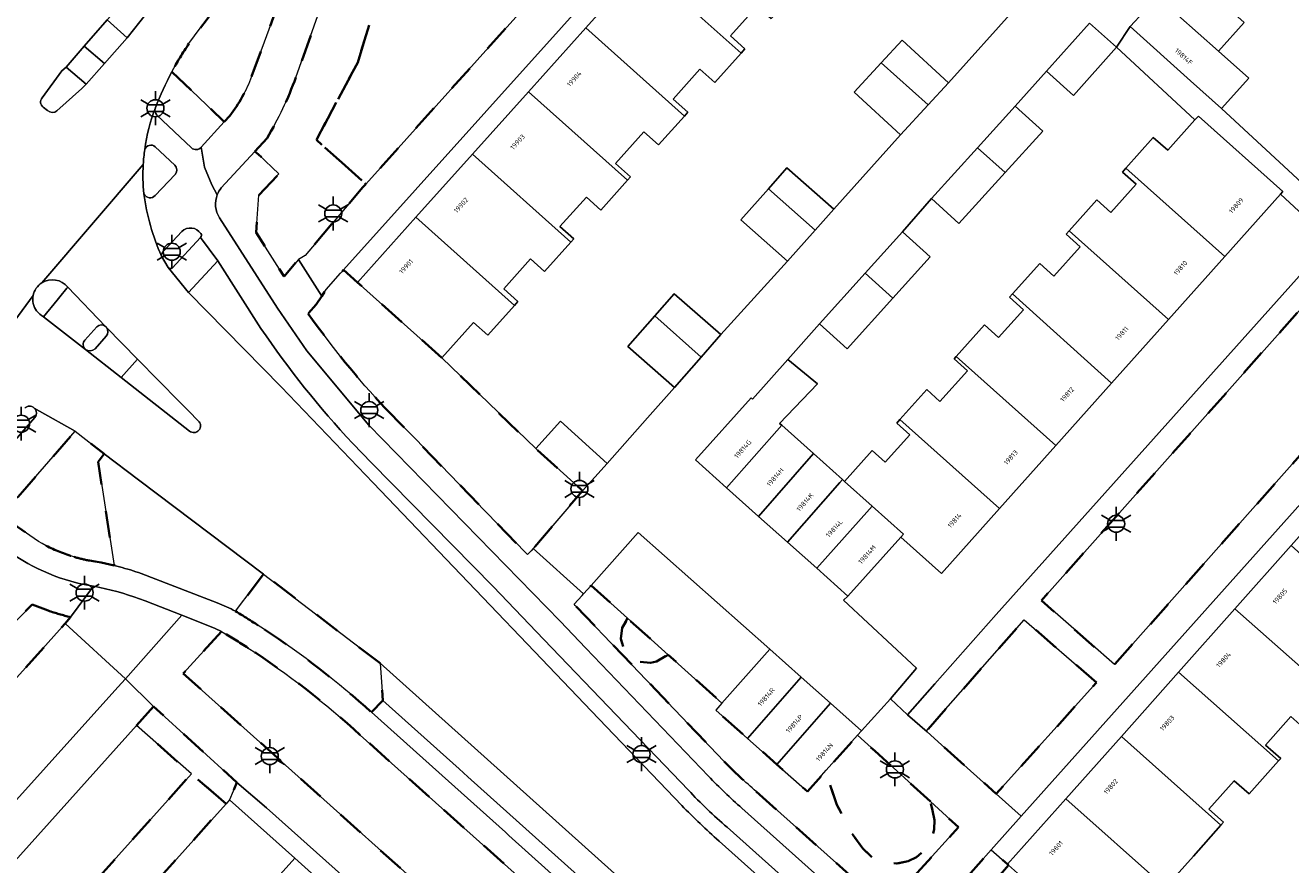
# Model space of a CAD drawing. Extents: x 105780 to 185197, y 477999 to 525027.
# Tile 315 of 562: x 107133 to 107228, y 479310 to 479372. Entities that reach past the tile are written whole.
import ezdxf
from ezdxf.enums import TextEntityAlignment as Align

# ---------------------------------------------------------------- set-up
doc = ezdxf.new("R2010")
doc.units = 0
doc.linetypes.add('XX-HIDDEN', pattern=[4, 2, -2])
for name, color, linetype, lineweight in [('B-GV-GR-MATERIAALGRENS-G', 252, 'XX-HIDDEN', 35), ('B-RO-IE-MEUBILAIR_WEGMEUBILAIR-S', 252, 'Continuous', 25), ('B-XX-KG-KADASTRAAL_BEBOUWING-G', 252, 'Continuous', 20), ('B1-WE-OG-BEBOUWING-T18', 7, 'Continuous', 18), ('B1-WE-OG-TERREIN_ERF-GV', 252, 'Continuous', 18), ('B1-WE-VH-VERHARDING_ASFALT-GV', 252, 'Continuous', 18), ('B1-WE-VH-VERHARDING_BETONSTRAATSTEEN-GV', 252, 'Continuous', 18), ('B1-WE-VH-VERHARDING_TEGEL-GV', 252, 'Continuous', 18)]:
    doc.layers.add(name, color=color, linetype=linetype, lineweight=lineweight)
doc.styles.add('NLCS-ISO', font='NLCS-ISO.ttf')
doc.styles.add('NLCS-ISO-M200-T18', font='NLCS-ISO.ttf', dxfattribs={"height": 0.36})

# ---------------------------------------------------------------- blocks, each defined once
blk = doc.blocks.new('B-SIE-WEG_LICHTMAST-SO')
at = {"ltscale": 0.1}
for p, q in [((0, 1.27), (0, 2.53)), ((-1.1, 0.63), (-2.19, 1.27)), ((1.1, 0.63), (2.19, 1.27)), ((-1.1, -0.63), (-2.19, -1.27)), ((0, -1.27), (0, -2.53)), ((1.1, -0.63), (2.19, -1.27))]:
    blk.add_line(p, q, dxfattribs=at)
at = {"flags": 128}
for points in [[(-1.16, 0.5), (1.16, 0.5)], [(-1.16, -0.5), (1.16, -0.5)]]:
    blk.add_lwpolyline(points, dxfattribs=at)
at = {"ltscale": 0.1}
blk.add_circle((0, 0), 1.27, dxfattribs=at)
at = {"style": 'NLCS-ISO'}
blk.add_attdef('TYPE', text='', height=1.8, dxfattribs=at).set_placement((0, 2.53), align=Align.BOTTOM_CENTER)

msp = doc.modelspace()

# ---------------------------------------------------------------- linework, layer by layer
at = {"layer": 'B-GV-GR-MATERIAALGRENS-G', "flags": 128}
for points in [[(107157.952, 479369.411), (107159.939, 479375.881), (107180.793, 479398.793), (107179.761, 479399.727), (107177.768, 479401.334), (107158.024, 479379.324), (107156.845, 479377.689), (107156.347, 479376.801), (107153.338, 479368.293)], [(107150.032, 479368.361), (107153.139, 479376.812)], [(107151.199, 479363.755), (107150.28, 479362.779), (107150.557, 479362.552), (107152.078, 479361.102), (107150.574, 479359.499), (107150.383, 479356.732), (107152.464, 479353.44), (107153.53, 479354.702), (107154.037, 479355.005), (107157.025, 479358.543), (107158.345, 479360.105), (107158.557, 479360.34), (107154.874, 479363.631), (107157.952, 479369.411)], [(107144.093, 479368.714), (107146.07, 479366.829), (107148.006, 479364.984), (107148.421, 479365.44)], [(107164.229, 479347.369), (107157.946, 479352.995), (107156.904, 479353.927), (107156.683, 479353.68), (107155.593, 479352.465), (107155.266, 479351.97), (107154.858, 479351.353), (107154.26, 479350.665)], [(107160.023, 479343.586), (107162.235, 479341.338), (107167.447, 479335.957), (107170.618, 479332.684), (107170.88, 479332.96), (107171.052, 479333.141), (107174.72, 479337.449), (107174.599, 479337.558), (107171.234, 479340.593), (107164.229, 479347.369)], [(107138.585, 479339.61), (107139.044, 479340.203), (107136.87, 479341.886), (107132.948, 479337.376), (107131.387, 479335.581), (107134.146, 479333.669), (107134.43, 479333.506), (107134.718, 479333.351)], [(107137.949, 479332.236), (107138.381, 479332.164), (107138.811, 479332.084), (107139.797, 479331.866), (107138.585, 479339.61)], [(107150.938, 479331.222), (107150.163, 479330.202), (107148.839, 479328.462)], [(107158.979, 479320.916), (107159.823, 479321.795), (107159.754, 479322.807), (107159.634, 479324.572), (107150.938, 479331.222)], [(107181.107, 479325.217), (107180.229, 479324.702), (107179.782, 479324.603), (107179.01, 479324.673), (107178.082, 479325.313), (107177.797, 479325.674), (107177.584, 479326.401), (107177.676, 479327.222), (107178.087, 479327.931), (107175.36, 479330.381), (107174.8, 479329.751), (107174.692, 479329.63), (107174.109, 479328.974), (107174.186, 479328.894), (107185.282, 479317.25)], [(107134.872, 479328.503), (107133.673, 479328.97), (107129.083, 479324.257), (107127.581, 479325.763), (107128.613, 479326.816), (107129.032, 479326.394), (107132.333, 479329.688)], [(107106.543, 479294.443), (107124.448, 479314.557), (107133.401, 479324.473), (107136.13, 479327.544), (107136.528, 479328.024)], [(107147.788, 479326.953), (107144.945, 479323.813), (107172.353, 479299.225), (107173.563, 479300.59), (107175.95, 479303.282), (107174.034, 479304.996), (107172.44, 479306.422), (107163.293, 479314.606)], [(107187.683, 479315.005), (107197.347, 479306.379), (107202.776, 479312.339), (107200.671, 479314.252), (107200.83, 479313.597), (107200.975, 479312.875), (107200.952, 479312.186), (107200.835, 479311.679), (107200.55, 479311.048), (107200.252, 479310.631), (107199.635, 479310.107), (107199.014, 479309.799), (107198.145, 479309.625), (107197.179, 479309.727), (107196.395, 479310.03), (107195.637, 479310.754), (107194.9, 479311.74), (107193.695, 479314.022), (107193.126, 479315.664), (107192.902, 479316.586), (107191.493, 479315.001), (107189.213, 479317.029), (107187.038, 479318.963), (107184.655, 479321.082), (107185.123, 479321.608), (107181.107, 479325.217)], [(107163.293, 479314.606), (107158.146, 479319.211)]]:
    msp.add_lwpolyline(points, dxfattribs=at)
for points in [[(107187.619, 479392.683), (107186.6, 479393.536), (107180.793, 479398.793), (107159.939, 479375.881), (107157.952, 479369.411), (107154.874, 479363.631), (107158.557, 479360.34), (107166.855, 479369.576)], [(107233.868, 479346.449), (107228.565, 479351.321), (107208.945, 479329.249), (107214.408, 479324.487)], [(107178.087, 479327.931), (107177.676, 479327.222), (107177.584, 479326.401), (107177.797, 479325.674), (107178.082, 479325.313), (107179.01, 479324.673), (107179.782, 479324.603), (107180.229, 479324.702), (107181.107, 479325.217)], [(107213.052, 479323.14), (107207.661, 479327.826), (107200.359, 479319.511), (107200.426, 479319.451), (107201.507, 479318.483), (107205.585, 479314.829)], [(107142.729, 479321.35), (107141.45, 479319.933), (107145.551, 479316.322), (107148.142, 479314.089), (107148.403, 479314.38), (107148.95, 479315.676)], [(107200.671, 479314.252), (107196.514, 479318.032), (107195.228, 479319.201), (107192.902, 479316.586), (107193.126, 479315.664), (107193.695, 479314.022), (107194.9, 479311.74), (107195.637, 479310.754), (107196.395, 479310.03), (107197.179, 479309.727), (107198.145, 479309.625), (107199.014, 479309.799), (107199.635, 479310.107), (107200.252, 479310.631), (107200.55, 479311.048), (107200.835, 479311.679), (107200.952, 479312.186), (107200.975, 479312.875), (107200.83, 479313.597)], [(107148.142, 479314.089), (107145.551, 479316.322), (107133.209, 479302.533), (107135.576, 479300.428), (107136.324, 479301.255), (107137.633, 479302.714), (107142.902, 479308.246)], [(107205.567, 479308.44), (107205.571, 479308.444), (107206.492, 479309.512), (107206.423, 479309.573), (107205.211, 479310.658), (107199.382, 479304.082), (107200.493, 479303.138), (107200.684, 479302.976), (107202.432, 479304.932)]]:
    msp.add_lwpolyline(points, close=True, dxfattribs=at)
for points in [[(107152.472, 479379.814, 0.021748), (107145.37, 479370.818)], [(107145.37, 479370.818, 0.026966), (107144.093, 479368.714)], [(107148.421, 479365.44, 0.076345), (107150.032, 479368.361)], [(107153.338, 479368.293, -0.04476), (107151.199, 479363.755)], [(107154.26, 479350.665, 0.03208), (107160.023, 479343.586)], [(107134.718, 479333.351, 0.048029), (107136.798, 479332.513)], [(107136.798, 479332.513, 0.0252), (107137.949, 479332.236)], [(107136.528, 479328.024, -0.02701), (107134.872, 479328.503)], [(107148.839, 479328.462, -0.008812), (107150.993, 479327.097)], [(107149.791, 479325.714, 0.009764), (107147.788, 479326.953)], [(107150.993, 479327.097, -0.038188), (107158.979, 479320.916)], [(107158.146, 479319.211, 0.04079), (107149.791, 479325.714)], [(107185.282, 479317.25, 0.020239), (107187.683, 479315.005)]]:
    msp.add_lwpolyline(points, format="xyb", dxfattribs=at)
at = {"layer": 'B-XX-KG-KADASTRAAL_BEBOUWING-G', "flags": 128}
for points in [[(107183.401, 479381.424), (107179.18, 479376.71), (107186.548, 479370.113), (107186.835, 479370.433), (107185.761, 479371.396), (107187.756, 479373.625), (107188.793, 479372.697), (107190.731, 479374.861)], [(107179.18, 479376.71), (107174.96, 479371.997), (107182.317, 479365.41), (107182.579, 479365.703), (107181.487, 479366.68), (107183.483, 479368.909), (107184.586, 479367.922), (107186.548, 479370.113)], [(107219.544, 479376.472), (107217.599, 479374.321), (107222.147, 479370.265), (107224.06, 479372.395)], [(107222.147, 479370.265), (107217.599, 479374.321), (107215.576, 479372.084), (107220.064, 479368.053), (107222.382, 479365.971), (107224.419, 479368.24)], [(107174.96, 479371.997), (107170.685, 479367.222), (107178.065, 479360.621), (107178.295, 479360.877), (107177.172, 479361.884), (107179.286, 479364.246), (107180.39, 479363.258), (107182.317, 479365.41)], [(107214.559, 479370.546), (107212.546, 479372.345), (107209.336, 479368.753), (107211.349, 479366.954)], [(107196.998, 479369.375), (107200.5, 479366.241), (107202.025, 479367.892), (107198.574, 479371.08)], [(107196.998, 479369.375), (107194.98, 479367.19), (107198.431, 479364.002), (107200.5, 479366.241)], [(107170.685, 479367.222), (107166.52, 479362.57), (107173.853, 479356.004), (107174.066, 479356.242), (107173.041, 479357.16), (107175.007, 479359.356), (107176.076, 479358.398), (107178.065, 479360.621)], [(107207.003, 479366.142), (107204.186, 479363.043), (107206.248, 479361.194), (107209.052, 479364.279)], [(107220.396, 479365.124), (107218.368, 479362.856), (107217.294, 479363.816), (107215.248, 479361.528), (107222.629, 479354.927), (107226.783, 479359.573), (107226.965, 479359.776), (107220.658, 479365.416)], [(107166.52, 479362.57), (107162.299, 479357.857), (107169.638, 479351.286), (107169.901, 479351.58), (107168.843, 479352.528), (107170.839, 479354.757), (107171.892, 479353.814), (107173.853, 479356.004)], [(107206.248, 479361.194), (107204.186, 479363.043), (107200.753, 479359.265), (107202.802, 479357.402)], [(107188.594, 479359.993), (107192.073, 479356.895), (107193.459, 479358.463), (107189.969, 479361.548)], [(107215.248, 479361.528), (107214.987, 479361.237), (107216.012, 479360.321), (107214.136, 479358.224), (107213.082, 479359.167), (107211.015, 479356.856), (107218.427, 479350.228), (107222.629, 479354.927)], [(107188.594, 479359.993), (107186.53, 479357.658), (107190.02, 479354.573), (107192.073, 479356.895)], [(107162.299, 479357.857), (107157.946, 479352.995), (107164.229, 479347.369), (107166.597, 479350.013), (107167.652, 479349.068), (107169.638, 479351.286)], [(107198.581, 479356.768), (107195.805, 479353.694), (107197.875, 479351.819), (107200.654, 479354.896)], [(107211.015, 479356.856), (107210.789, 479356.604), (107211.846, 479355.659), (107209.882, 479353.462), (107208.827, 479354.406), (107206.796, 479352.134), (107214.175, 479345.473), (107218.427, 479350.228)], [(107197.875, 479351.819), (107195.805, 479353.694), (107192.392, 479349.914), (107194.465, 479348.042)], [(107180.116, 479350.496), (107183.561, 479347.427), (107185.04, 479349.116), (107181.569, 479352.156)], [(107206.796, 479352.134), (107206.579, 479351.892), (107207.621, 479350.961), (107205.76, 479348.88), (107204.705, 479349.824), (107202.599, 479347.468), (107210.023, 479340.83), (107214.175, 479345.473)], [(107180.116, 479350.496), (107178.109, 479348.205), (107181.58, 479345.165), (107183.561, 479347.427)], [(107202.599, 479347.468), (107202.444, 479347.294), (107203.434, 479346.408), (107201.38, 479344.111), (107200.391, 479344.996), (107198.398, 479342.767), (107205.82, 479336.13), (107210.023, 479340.83)], [(107190.044, 479347.254), (107187.39, 479344.291), (107187.293, 479344.378), (107183.151, 479339.746), (107185.466, 479337.676), (107189.576, 479342.337), (107189.425, 479342.472), (107192.248, 479345.441)], [(107171.234, 479340.593), (107174.599, 479337.558), (107174.72, 479337.449), (107176.563, 479339.492), (107173.077, 479342.636)], [(107198.398, 479342.767), (107198.159, 479342.5), (107199.134, 479341.628), (107197.303, 479339.581), (107196.332, 479340.448), (107194.269, 479338.141), (107196.328, 479336.3), (107198.658, 479334.216), (107198.459, 479333.993), (107201.485, 479331.282), (107205.82, 479336.13)], [(107191.94, 479340.223), (107189.576, 479342.337), (107185.466, 479337.676), (107187.859, 479335.536)], [(107193.925, 479338.068), (107194.112, 479338.281), (107191.94, 479340.223), (107187.859, 479335.536), (107190.018, 479333.606)], [(107196.134, 479336.082), (107196.328, 479336.3), (107194.269, 479338.141), (107194.112, 479338.281), (107193.925, 479338.068), (107190.018, 479333.606), (107192.193, 479331.661)], [(107198.459, 479333.993), (107198.658, 479334.216), (107196.328, 479336.3), (107196.134, 479336.082), (107192.193, 479331.661), (107194.516, 479329.584)], [(107227.58, 479333.368), (107223.385, 479328.65), (107230.827, 479322.034), (107231.018, 479322.249), (107229.933, 479323.214), (107231.921, 479325.45), (107233.001, 479324.49), (107234.966, 479326.7)], [(107223.385, 479328.65), (107219.178, 479323.918), (107226.64, 479317.283), (107226.796, 479317.458), (107225.66, 479318.468), (107227.56, 479320.604), (107228.674, 479319.613), (107230.827, 479322.034)], [(107191.041, 479323.532), (107188.692, 479325.621), (107185.123, 479321.608), (107184.655, 479321.082), (107187.038, 479318.963)], [(107219.178, 479323.918), (107214.913, 479319.122), (107222.321, 479312.481), (107222.525, 479312.711), (107221.438, 479313.677), (107223.337, 479315.813), (107224.452, 479314.821), (107226.64, 479317.283)], [(107193.206, 479321.607), (107191.041, 479323.532), (107187.038, 479318.963), (107189.213, 479317.029)], [(107195.228, 479319.201), (107195.529, 479319.54), (107193.206, 479321.607), (107189.213, 479317.029), (107191.493, 479315.001), (107192.902, 479316.586)], [(107214.913, 479319.122), (107210.763, 479314.454), (107218.204, 479307.838), (107218.362, 479308.016), (107220.285, 479310.191), (107222.321, 479312.481)], [(107153.257, 479310.027), (107148.403, 479314.38), (107148.142, 479314.089), (107142.902, 479308.246), (107147.757, 479303.893)], [(107210.763, 479314.454), (107206.423, 479309.573), (107206.492, 479309.512), (107212.764, 479303.935), (107215.007, 479306.459), (107216.108, 479305.48), (107218.204, 479307.838)], [(107157.964, 479305.807), (107153.257, 479310.027), (107147.757, 479303.893), (107146.131, 479302.08), (107150.837, 479297.859), (107152.463, 479299.672)]]:
    msp.add_lwpolyline(points, close=True, dxfattribs=at)
at = {"layer": 'B1-WE-OG-TERREIN_ERF-GV', "flags": 128}
for points in [[(107166.52, 479362.57), (107170.685, 479367.222), (107174.96, 479371.997), (107179.18, 479376.71), (107183.401, 479381.424), (107187.621, 479386.137), (107191.974, 479390.999), (107191.019, 479391.854), (107183.835, 479383.936), (107156.904, 479353.927), (107157.946, 479352.995), (107162.299, 479357.857)], [(107206.796, 479352.134), (107208.827, 479354.406), (107209.882, 479353.462), (107211.846, 479355.659), (107210.789, 479356.604), (107211.015, 479356.856), (107213.082, 479359.167), (107214.136, 479358.224), (107216.012, 479360.321), (107214.987, 479361.237), (107215.248, 479361.528), (107217.294, 479363.816), (107218.368, 479362.856), (107220.396, 479365.124), (107214.559, 479370.546), (107211.349, 479366.954), (107209.336, 479368.753), (107207.003, 479366.142), (107209.052, 479364.279), (107206.248, 479361.194), (107202.802, 479357.402), (107200.753, 479359.265), (107198.581, 479356.768), (107200.654, 479354.896), (107197.875, 479351.819), (107194.465, 479348.042), (107192.392, 479349.914), (107190.044, 479347.254), (107192.248, 479345.441), (107189.425, 479342.472), (107189.576, 479342.337), (107191.94, 479340.223), (107194.112, 479338.281), (107194.269, 479338.141), (107196.332, 479340.448), (107197.303, 479339.581), (107199.134, 479341.628), (107198.159, 479342.5), (107198.398, 479342.767), (107200.391, 479344.996), (107201.38, 479344.111), (107203.434, 479346.408), (107202.444, 479347.294), (107202.599, 479347.468), (107204.705, 479349.824), (107205.76, 479348.88), (107207.621, 479350.961), (107206.579, 479351.892)], [(107230.545, 479356.113), (107226.783, 479359.573), (107222.629, 479354.927), (107218.427, 479350.228), (107214.175, 479345.473), (107210.023, 479340.83), (107205.82, 479336.13), (107201.485, 479331.282), (107198.459, 479333.993), (107194.516, 479329.584), (107194.177, 479329.296), (107199.642, 479324.214), (107197.703, 479321.922), (107198.961, 479320.724), (107201.009, 479323.042), (107205.585, 479328.223)], [(107210.763, 479314.454), (107214.913, 479319.122), (107219.178, 479323.918), (107223.385, 479328.65), (107227.58, 479333.368), (107231.799, 479338.114), (107236.007, 479342.846), (107240.199, 479347.562), (107239.042, 479348.524), (107207.447, 479313.161), (107205.211, 479310.658), (107206.423, 479309.573)], [(107151.163, 479313.786), (107148.95, 479315.676), (107148.403, 479314.38), (107153.257, 479310.027), (107157.964, 479305.807), (107162.67, 479301.586), (107167.364, 479297.376), (107172.055, 479293.17), (107176.788, 479288.926), (107181.494, 479284.706), (107186.201, 479280.485), (107190.892, 479276.278), (107195.583, 479272.071), (107200.273, 479267.866), (107205.025, 479263.604), (107209.731, 479259.384), (107214.437, 479255.164), (107219.108, 479250.976), (107223.798, 479246.768), (107228.489, 479242.563), (107233.402, 479238.157), (107234.366, 479239.212), (107181.916, 479286.303)]]:
    msp.add_lwpolyline(points, close=True, dxfattribs=at)
for points in [[(107187.756, 479373.625), (107185.761, 479371.396), (107186.835, 479370.433), (107186.548, 479370.113), (107184.586, 479367.922), (107183.483, 479368.909), (107181.487, 479366.68), (107182.579, 479365.703), (107182.317, 479365.41), (107180.39, 479363.258), (107179.286, 479364.246), (107177.172, 479361.884), (107178.295, 479360.877), (107178.065, 479360.621), (107176.076, 479358.398), (107175.007, 479359.356), (107173.041, 479357.16), (107174.066, 479356.242), (107173.853, 479356.004), (107171.892, 479353.814), (107170.839, 479354.757), (107168.843, 479352.528), (107169.901, 479351.58), (107169.638, 479351.286), (107167.652, 479349.068), (107166.597, 479350.013), (107164.229, 479347.369), (107171.234, 479340.593), (107173.077, 479342.636), (107176.563, 479339.492), (107179.58, 479342.903), (107181.58, 479345.165), (107178.109, 479348.205), (107180.116, 479350.496), (107181.569, 479352.156), (107185.04, 479349.116), (107190.02, 479354.573), (107186.53, 479357.658), (107188.594, 479359.993), (107189.969, 479361.548), (107193.459, 479358.463), (107198.431, 479364.002), (107194.98, 479367.19), (107196.998, 479369.375), (107198.574, 479371.08), (107202.025, 479367.892), (107207.055, 479373.509)], [(107224.06, 479372.395), (107222.147, 479370.265), (107224.419, 479368.24), (107222.382, 479365.971), (107232.358, 479356.743)], [(107227.56, 479320.604), (107225.66, 479318.468), (107226.796, 479317.458), (107226.64, 479317.283), (107224.452, 479314.821), (107223.337, 479315.813), (107221.438, 479313.677), (107222.525, 479312.711), (107222.321, 479312.481), (107220.285, 479310.191), (107218.362, 479308.016), (107218.204, 479307.838), (107216.108, 479305.48), (107215.007, 479306.459), (107212.764, 479303.935), (107219.624, 479297.461), (107221.413, 479299.405), (107224.786, 479296.354), (107227.794, 479299.64)]]:
    msp.add_lwpolyline(points, dxfattribs=at)
at = {"layer": 'B1-WE-VH-VERHARDING_ASFALT-GV', "flags": 128}
for points in [[(107134.413, 479366.776), (107135.877, 479368.789), (107136.197, 479369.06), (107137.564, 479370.635), (107139.262, 479372.592), (107171.374, 479408.299), (107171.565, 479408.502), (107172.045, 479409.036)], [(107123.824, 479376.256), (107111.487, 479362.523), (107111.762, 479362.011), (107112.212, 479360.411), (107112.211, 479359.723), (107112.107, 479358.751), (107111.811, 479357.788), (107111.451, 479357.012), (107116.997, 479351.65), (107117.019, 479351.63), (107117.041, 479351.608), (107125.345, 479343.727), (107128.042, 479344.289), (107133.743, 479352.009)], [(107144.542, 479376.047), (107140.762, 479371.253), (107139.063, 479369.336), (107137.702, 479367.8), (107137.381, 479367.463), (107135.522, 479365.803)], [(107134.823, 479365.838), (107134.504, 479366.088)], [(107142.865, 479366.032), (107142.868, 479366.04)], [(107141.958, 479361.795), (107134.398, 479352.971)], [(107134.398, 479352.971), (107141.958, 479361.795)], [(107182.122, 479313.97), (107175.399, 479320.999), (107171.128, 479325.464), (107167.284, 479329.483), (107159.095, 479338.044), (107152.249, 479345.201), (107145.33, 479352.237), (107143.822, 479354.106), (107143.317, 479354.965)], [(107136.321, 479352.641), (107136.267, 479352.576), (107135.739, 479351.933), (107135.533, 479351.678), (107134.526, 479350.432), (107137.651, 479348.001)], [(107139.145, 479349.708), (107136.321, 479352.641)], [(107136.321, 479352.641), (107139.145, 479349.708)], [(107133.743, 479352.009), (107128.042, 479344.289)], [(107145.409, 479341.906), (107140.312, 479345.897), (107137.651, 479348.001), (107134.526, 479350.432)], [(107137.607, 479348.699), (107138.485, 479349.687)], [(107139.219, 479349.632), (107141.53, 479347.262), (107144.668, 479344.093), (107145.358, 479343.386), (107146.061, 479342.669)], [(107133.816, 479343.621), (107134.229, 479343.386), (107136.87, 479341.886), (107139.044, 479340.203), (107141.606, 479338.269), (107150.938, 479331.222), (107159.634, 479324.572), (107244.561, 479248.308), (107250.233, 479243.337), (107262.91, 479231.807), (107267.897, 479236.918), (107254.999, 479248.542), (107184.906, 479311.31)], [(107124.009, 479304.966), (107140.067, 479322.785), (107140.627, 479323.41), (107136.13, 479327.544), (107133.401, 479324.473), (107124.448, 479314.557), (107106.543, 479294.443)]]:
    msp.add_lwpolyline(points, dxfattribs=at)
at = {"layer": 'B1-WE-VH-VERHARDING_ASFALT-GV'}
for points in [[(107145.37, 479370.818, -0.021748), (107152.472, 479379.814)], [(107144.093, 479368.714, -0.026966), (107145.37, 479370.818)], [(107142.868, 479366.04, -0.031938), (107144.093, 479368.714)], [(107134.504, 479366.088, -0.446107), (107134.413, 479366.776)], [(107135.522, 479365.803, -0.396219), (107134.823, 479365.838)], [(107142.066, 479362.914, -0.057419), (107142.865, 479366.032)], [(107141.958, 479361.795, -0.019735), (107142.066, 479362.914)], [(107142.004, 479359.606, -0.038366), (107141.958, 479361.795)], [(107143.317, 479354.965, -0.072647), (107142.004, 479359.606)], [(107133.743, 479352.009, -0.208526), (107134.398, 479352.971)], [(107134.398, 479352.971, -0.383806), (107136.321, 479352.641)], [(107134.001, 479350.874, -0.207807), (107133.743, 479352.009)], [(107134.526, 479350.432, -0.118848), (107134.001, 479350.874)], [(107138.485, 479349.687, -0.380553), (107139.145, 479349.708)], [(107139.145, 479349.708, -0.053324), (107139.219, 479349.632)], [(107137.651, 479348.001, -0.435375), (107137.607, 479348.699)], [(107133.114, 479343.602, -0.443004), (107133.816, 479343.621)], [(107146.061, 479342.669, -0.991461), (107145.409, 479341.906)], [(107184.906, 479311.31, -0.020938), (107182.122, 479313.97)]]:
    msp.add_lwpolyline(points, format="xyb", dxfattribs=at)
at = {"layer": 'B1-WE-VH-VERHARDING_BETONSTRAATSTEEN-GV', "flags": 128}
for points in [[(107172.045, 479409.036), (107171.565, 479408.502), (107171.374, 479408.299), (107139.262, 479372.592), (107140.762, 479371.253), (107144.542, 479376.047)], [(107207.055, 479373.509), (107202.025, 479367.892), (107200.5, 479366.241), (107198.431, 479364.002), (107193.459, 479358.463), (107192.073, 479356.895), (107190.02, 479354.573), (107185.04, 479349.116), (107183.561, 479347.427), (107181.58, 479345.165), (107179.58, 479342.903), (107176.563, 479339.492), (107174.72, 479337.449), (107171.052, 479333.141), (107174.8, 479329.751), (107175.36, 479330.381), (107178.883, 479334.344), (107188.692, 479325.621), (107191.041, 479323.532), (107193.206, 479321.607), (107195.529, 479319.54), (107197.703, 479321.922), (107199.642, 479324.214), (107194.177, 479329.296), (107194.516, 479329.584), (107192.193, 479331.661), (107190.018, 479333.606), (107187.859, 479335.536), (107185.466, 479337.676), (107183.151, 479339.746), (107187.293, 479344.378), (107187.39, 479344.291), (107190.044, 479347.254), (107192.392, 479349.914), (107195.805, 479353.694), (107198.581, 479356.768), (107200.753, 479359.265), (107204.186, 479363.043), (107207.003, 479366.142), (107209.336, 479368.753), (107212.546, 479372.345), (107214.559, 479370.546), (107215.576, 479372.084), (107217.599, 479374.321)], [(107137.702, 479367.8), (107136.197, 479369.06), (107135.877, 479368.789), (107134.413, 479366.776)], [(107135.522, 479365.803), (107137.381, 479367.463), (107137.702, 479367.8)], [(107134.504, 479366.088), (107134.823, 479365.838)], [(107144.31, 479361.75), (107142.854, 479363.119)], [(107142.855, 479359.482), (107144.34, 479361.056)], [(107144.833, 479356.8), (107143.46, 479355.34)], [(107144.106, 479354.056), (107146.235, 479356.355)], [(107143.317, 479354.965), (107143.822, 479354.106)], [(107147.528, 479354.619), (107145.33, 479352.237), (107152.249, 479345.201), (107159.095, 479338.044), (107167.284, 479329.483), (107171.128, 479325.464), (107175.399, 479320.999), (107182.122, 479313.97)], [(107150.736, 479349.566), (107147.528, 479354.619)], [(107134.526, 479350.432), (107135.533, 479351.678), (107135.739, 479351.933), (107136.267, 479352.576)], [(107136.267, 479352.576), (107136.321, 479352.641)], [(107138.485, 479349.687), (107137.607, 479348.699)], [(107138.361, 479348.045), (107139.201, 479348.997)], [(107141.53, 479347.262), (107140.312, 479345.897), (107145.409, 479341.906)], [(107146.061, 479342.669), (107145.358, 479343.386), (107144.668, 479344.093), (107141.53, 479347.262)], [(107131.228, 479339.91), (107133.884, 479342.928)], [(107182.619, 479315.112), (107171.837, 479326.361), (107168.053, 479330.308), (107158.979, 479339.523), (107157.581, 479340.978)], [(107184.906, 479311.31), (107254.999, 479248.542), (107267.897, 479236.918), (107268.635, 479237.674), (107255.738, 479249.436), (107185.508, 479312.337)]]:
    msp.add_lwpolyline(points, dxfattribs=at)
at = {"layer": 'B1-WE-VH-VERHARDING_BETONSTRAATSTEEN-GV'}
for points in [[(107134.413, 479366.776, 0.446107), (107134.504, 479366.088)], [(107134.823, 479365.838, 0.396219), (107135.522, 479365.803)], [(107142.066, 479362.914, 0.019735), (107141.958, 479361.795)], [(107142.854, 479363.119, 0.531416), (107142.066, 479362.914)], [(107141.958, 479361.795, 0.038366), (107142.004, 479359.606)], [(107144.34, 479361.056, 0.412081), (107144.31, 479361.75)], [(107142.004, 479359.606, 0.535934), (107142.855, 479359.482)], [(107146.241, 479356.643, 0.476498), (107144.833, 479356.8)], [(107146.235, 479356.355, 0.499933), (107146.241, 479356.643)], [(107143.46, 479355.34, 0.189267), (107143.317, 479354.965)], [(107143.822, 479354.106, 0.35918), (107144.106, 479354.056)], [(107134.398, 479352.971, 0.208526), (107133.743, 479352.009)], [(107136.321, 479352.641, 0.383806), (107134.398, 479352.971)], [(107133.743, 479352.009, 0.207807), (107134.001, 479350.874)], [(107134.001, 479350.874, 0.118848), (107134.526, 479350.432)], [(107139.145, 479349.708, 0.380553), (107138.485, 479349.687)], [(107139.219, 479349.632, 0.053324), (107139.145, 479349.708)], [(107139.201, 479348.997, 0.361679), (107139.219, 479349.632)], [(107157.581, 479340.978, -0.03804), (107150.736, 479349.566)], [(107137.607, 479348.699, 0.435375), (107137.651, 479348.001)], [(107137.651, 479348.001, 0.357421), (107138.361, 479348.045)], [(107133.816, 479343.621, 0.443004), (107133.114, 479343.602)], [(107133.972, 479343.097, 0.297479), (107133.816, 479343.621)], [(107133.884, 479342.928, 0.096296), (107133.972, 479343.097)], [(107145.409, 479341.906, 0.991461), (107146.061, 479342.669)], [(107185.508, 479312.337, -0.029656), (107182.619, 479315.112)], [(107182.122, 479313.97, 0.020938), (107184.906, 479311.31)]]:
    msp.add_lwpolyline(points, format="xyb", dxfattribs=at)
at = {"layer": 'B1-WE-VH-VERHARDING_BETONSTRAATSTEEN-GV', "flags": 128}
for points in [[(107175.36, 479330.381), (107178.087, 479327.931), (107181.107, 479325.217), (107185.123, 479321.608), (107188.692, 479325.621), (107178.883, 479334.344)], [(107159.634, 479324.572), (107159.754, 479322.807), (107159.823, 479321.795), (107165.512, 479316.69), (107166.17, 479316.1), (107203.938, 479282.209), (107220.272, 479267.551), (107240.299, 479249.58), (107241.795, 479248.238), (107243.074, 479248.27), (107244.561, 479248.308)], [(107141.45, 479319.933), (107129.11, 479306.18), (107133.209, 479302.533), (107145.551, 479316.322)]]:
    msp.add_lwpolyline(points, close=True, dxfattribs=at)
at = {"layer": 'B1-WE-VH-VERHARDING_TEGEL-GV', "flags": 128}
for points in [[(107153.338, 479368.293), (107156.347, 479376.801), (107156.845, 479377.689), (107158.024, 479379.324), (107177.768, 479401.334), (107187.457, 479412.135), (107188.927, 479413.503), (107196.219, 479418.806), (107197.641, 479420.233)], [(107187.619, 479392.683), (107166.855, 479369.576), (107158.557, 479360.34), (107158.345, 479360.105), (107157.025, 479358.543), (107154.037, 479355.005), (107153.53, 479354.702), (107155.266, 479351.97), (107155.593, 479352.465), (107156.683, 479353.68), (107156.904, 479353.927), (107183.835, 479383.936)], [(107153.139, 479376.812), (107150.032, 479368.361)], [(107232.358, 479356.743), (107222.382, 479365.971), (107220.064, 479368.053), (107215.576, 479372.084), (107214.559, 479370.546), (107220.396, 479365.124), (107220.658, 479365.416), (107226.965, 479359.776), (107226.783, 479359.573), (107230.545, 479356.113), (107205.585, 479328.223), (107201.009, 479323.042), (107198.961, 479320.724), (107200.426, 479319.451), (107200.359, 479319.511), (107207.661, 479327.826), (107213.052, 479323.14), (107205.585, 479314.829), (107207.447, 479313.161), (107239.042, 479348.524)], [(107146.07, 479366.829), (107144.093, 479368.714)], [(107146.272, 479363.082), (107148.006, 479364.984), (107146.07, 479366.829)], [(107142.868, 479366.04), (107142.865, 479366.032)], [(107142.981, 479365.47), (107145.562, 479363.038)], [(107145.562, 479363.038), (107142.981, 479365.47)], [(107148.421, 479365.44), (107148.006, 479364.984), (107146.272, 479363.082), (107146.538, 479361.609), (107147.068, 479360.281), (107147.481, 479359.545)], [(107147.769, 479360.046), (107150.28, 479362.779), (107151.199, 479363.755)], [(107142.854, 479363.119), (107144.31, 479361.75)], [(107147.481, 479359.545), (107147.068, 479360.281), (107146.538, 479361.609), (107146.272, 479363.082)], [(107154.26, 479350.665), (107154.858, 479351.353), (107155.266, 479351.97), (107153.53, 479354.702), (107152.464, 479353.44), (107150.383, 479356.732), (107150.574, 479359.499), (107152.078, 479361.102), (107150.557, 479362.552), (107150.28, 479362.779), (107147.769, 479360.046)], [(107144.34, 479361.056), (107142.855, 479359.482)], [(107184.118, 479316.147), (107174.977, 479325.708), (107173.066, 479327.706), (107158.783, 479342.338), (107154.165, 479347.897), (107151.96, 479351.078), (107147.647, 479357.814)], [(107147.647, 479357.814), (107151.96, 479351.078), (107154.165, 479347.897), (107158.783, 479342.338), (107173.066, 479327.706), (107174.977, 479325.708), (107184.118, 479316.147)], [(107143.46, 479355.34), (107144.833, 479356.8)], [(107147.528, 479354.619), (107146.235, 479356.355), (107144.106, 479354.056)], [(107146.235, 479356.355), (107147.528, 479354.619), (107150.736, 479349.566)], [(107143.822, 479354.106), (107145.33, 479352.237), (107147.528, 479354.619)], [(107137.651, 479348.001), (107140.312, 479345.897), (107141.53, 479347.262), (107139.219, 479349.632)], [(107139.201, 479348.997), (107138.361, 479348.045)], [(107136.87, 479341.886), (107134.229, 479343.386), (107133.816, 479343.621)], [(107185.282, 479317.25), (107174.186, 479328.894), (107174.109, 479328.974), (107174.692, 479329.63), (107174.8, 479329.751), (107171.052, 479333.141), (107170.88, 479332.96), (107170.618, 479332.684), (107167.447, 479335.957), (107162.235, 479341.338), (107160.023, 479343.586)], [(107133.884, 479342.928), (107131.228, 479339.91)], [(107130.061, 479336.499), (107131.387, 479335.581), (107132.948, 479337.376), (107136.87, 479341.886)], [(107157.581, 479340.978), (107158.979, 479339.523), (107168.053, 479330.308), (107171.837, 479326.361), (107182.619, 479315.112)], [(107139.044, 479340.203), (107138.585, 479339.61), (107139.797, 479331.866), (107140.194, 479331.765)], [(107148.839, 479328.462), (107150.163, 479330.202), (107150.938, 479331.222), (107141.606, 479338.269), (107139.044, 479340.203)], [(107134.718, 479333.351), (107134.43, 479333.506), (107134.146, 479333.669), (107131.387, 479335.581), (107130.061, 479336.499)], [(107140.194, 479331.765), (107139.797, 479331.866), (107138.811, 479332.084), (107138.381, 479332.164), (107137.949, 479332.236)], [(107141.793, 479331.278), (107146.505, 479329.453), (107147.477, 479329.076)], [(107147.477, 479329.076), (107146.505, 479329.453), (107141.793, 479331.278)], [(107138.71, 479330.237), (107138.484, 479330.284), (107138.258, 479330.33), (107136.528, 479328.024), (107136.13, 479327.544), (107140.627, 479323.41), (107144.831, 479328.167), (107142.1, 479329.232)], [(107136.528, 479328.024), (107138.258, 479330.33)], [(107138.258, 479330.33), (107138.484, 479330.284), (107138.71, 479330.237)], [(107132.333, 479329.688), (107129.032, 479326.394), (107128.613, 479326.816), (107127.581, 479325.763), (107129.083, 479324.257), (107133.673, 479328.97), (107134.872, 479328.503)], [(107142.1, 479329.232), (107144.831, 479328.167), (107146.785, 479327.405), (107147.319, 479327.158), (107147.788, 479326.953)], [(107172.353, 479299.225), (107144.945, 479323.813), (107147.788, 479326.953), (107147.319, 479327.158), (107146.785, 479327.405), (107144.831, 479328.167), (107140.627, 479323.41), (107142.729, 479321.35), (107148.95, 479315.676), (107151.163, 479313.786), (107181.916, 479286.303)], [(107239.272, 479268.781), (107223.307, 479283.075), (107221.768, 479284.453), (107223.513, 479286.207), (107219.124, 479290.128), (107217.189, 479291.858), (107202.432, 479304.932), (107200.684, 479302.976), (107200.493, 479303.138), (107199.382, 479304.082), (107205.211, 479310.658), (107207.447, 479313.161), (107205.585, 479314.829), (107201.507, 479318.483), (107200.426, 479319.451), (107198.961, 479320.724), (107197.703, 479321.922), (107195.529, 479319.54), (107195.228, 479319.201), (107196.514, 479318.032), (107200.671, 479314.252), (107202.776, 479312.339), (107197.347, 479306.379), (107187.683, 479315.005)], [(107225.106, 479261.614), (107224.257, 479262.376), (107219.243, 479266.872), (107203.133, 479281.319), (107201.032, 479283.203), (107200.218, 479283.933), (107175.217, 479306.354), (107173.632, 479307.775), (107169.223, 479311.73), (107168.965, 479311.961), (107164.718, 479315.769), (107158.979, 479320.916)], [(107158.146, 479319.211), (107163.293, 479314.606), (107172.44, 479306.422), (107174.034, 479304.996), (107175.95, 479303.282), (107177.085, 479302.283), (107199.041, 479282.593), (107199.841, 479281.876), (107202.035, 479279.908), (107213.979, 479269.197), (107215.152, 479268.15), (107216.122, 479267.275), (107223.05, 479261.023), (107223.888, 479260.267), (107231.933, 479253.006)], [(107185.508, 479312.337), (107255.738, 479249.436), (107268.635, 479237.674), (107269.907, 479238.979), (107256.999, 479250.785), (107186.608, 479313.757)], [(107186.608, 479313.757), (107256.999, 479250.785)]]:
    msp.add_lwpolyline(points, dxfattribs=at)
for points in [[(107140.762, 479371.253), (107139.262, 479372.592), (107137.564, 479370.635), (107139.063, 479369.336)], [(107139.063, 479369.336), (107137.564, 479370.635), (107136.197, 479369.06), (107137.702, 479367.8)], [(107236.315, 479349.211), (107233.868, 479346.449), (107214.408, 479324.487), (107208.945, 479329.249), (107228.565, 479351.321), (107230.85, 479353.89)], [(107141.45, 479319.933), (107142.729, 479321.35), (107140.627, 479323.41), (107140.067, 479322.785), (107124.009, 479304.966), (107125.119, 479304.408), (107126.448, 479303.222), (107126.452, 479303.218), (107129.11, 479306.18)], [(107166.17, 479316.1), (107165.512, 479316.69), (107159.823, 479321.795), (107158.979, 479320.916), (107164.718, 479315.769), (107168.965, 479311.961), (107169.223, 479311.73), (107173.632, 479307.775), (107175.217, 479306.354), (107200.218, 479283.933), (107201.032, 479283.203), (107203.133, 479281.319), (107219.243, 479266.872), (107224.257, 479262.376), (107225.106, 479261.614), (107239.266, 479248.915), (107240.972, 479247.362), (107241.795, 479248.238), (107240.299, 479249.58), (107220.272, 479267.551), (107203.938, 479282.209)]]:
    msp.add_lwpolyline(points, close=True, dxfattribs=at)
at = {"layer": 'B1-WE-VH-VERHARDING_TEGEL-GV'}
for points in [[(107144.093, 479368.714, 0.031938), (107142.868, 479366.04)], [(107150.032, 479368.361, -0.076345), (107148.421, 479365.44)], [(107151.199, 479363.755, 0.04476), (107153.338, 479368.293)], [(107142.865, 479366.032, 0.057419), (107142.066, 479362.914)], [(107142.865, 479366.032, 0.288455), (107142.981, 479365.47)], [(107142.981, 479365.47, -0.288455), (107142.865, 479366.032)], [(107142.066, 479362.914, -0.531416), (107142.854, 479363.119)], [(107145.562, 479363.038, 0.42529), (107146.272, 479363.082)], [(107146.272, 479363.082, -0.42529), (107145.562, 479363.038)], [(107144.31, 479361.75, -0.412081), (107144.34, 479361.056)], [(107142.855, 479359.482, -0.535934), (107142.004, 479359.606)], [(107142.004, 479359.606, 0.072647), (107143.317, 479354.965)], [(107147.481, 479359.545, -0.07512), (107147.769, 479360.046)], [(107147.769, 479360.046, 0.07512), (107147.481, 479359.545)], [(107147.647, 479357.814, -0.237985), (107147.481, 479359.545)], [(107147.481, 479359.545, 0.237985), (107147.647, 479357.814)], [(107144.833, 479356.8, -0.476498), (107146.241, 479356.643)], [(107146.241, 479356.643, -0.499933), (107146.235, 479356.355)], [(107143.317, 479354.965, -0.189267), (107143.46, 479355.34)], [(107144.106, 479354.056, -0.35918), (107143.822, 479354.106)], [(107160.023, 479343.586, -0.03208), (107154.26, 479350.665)], [(107139.219, 479349.632, -0.361679), (107139.201, 479348.997)], [(107150.736, 479349.566, 0.03804), (107157.581, 479340.978)], [(107138.361, 479348.045, -0.357421), (107137.651, 479348.001)], [(107133.816, 479343.621, -0.297479), (107133.972, 479343.097)], [(107133.972, 479343.097, -0.096296), (107133.884, 479342.928)], [(107136.798, 479332.513, -0.048029), (107134.718, 479333.351)], [(107138.258, 479330.33, -0.11918), (107131.872, 479332.963)], [(107131.872, 479332.963, 0.11918), (107138.258, 479330.33)], [(107137.949, 479332.236, -0.0252), (107136.798, 479332.513)], [(107140.194, 479331.765, -0.018166), (107141.793, 479331.278)], [(107141.793, 479331.278, 0.018166), (107140.194, 479331.765)], [(107142.1, 479329.232, 0.038034), (107138.71, 479330.237)], [(107138.71, 479330.237, -0.038034), (107142.1, 479329.232)], [(107134.872, 479328.503, 0.02701), (107136.528, 479328.024)], [(107147.477, 479329.076, -0.033571), (107148.839, 479328.462)], [(107148.839, 479328.462, 0.033571), (107147.477, 479329.076)], [(107150.993, 479327.097, 0.008812), (107148.839, 479328.462)], [(107147.788, 479326.953, -0.009764), (107149.791, 479325.714)], [(107158.979, 479320.916, 0.038188), (107150.993, 479327.097)], [(107149.791, 479325.714, -0.04079), (107158.146, 479319.211)], [(107187.683, 479315.005, -0.020239), (107185.282, 479317.25)], [(107186.608, 479313.757, -0.017624), (107184.118, 479316.147)], [(107184.118, 479316.147, 0.017624), (107186.608, 479313.757)], [(107182.619, 479315.112, 0.029656), (107185.508, 479312.337)]]:
    msp.add_lwpolyline(points, format="xyb", dxfattribs=at)

# ---------------------------------------------------------------- block references
at = {"layer": 'B-RO-IE-MEUBILAIR_WEGMEUBILAIR-S', "xscale": 0.5, "yscale": 0.5, "zscale": 0.5}
for p in [(107142.863, 479365.993), (107156.125, 479358.142), (107144.088, 479355.29), (107158.811, 479343.47), (107132.849, 479342.456), (107174.487, 479337.588), (107214.524, 479334.985), (107137.585, 479329.845), (107179.122, 479317.795), (107151.397, 479317.647), (107198.026, 479316.658)]:
    msp.add_blockref('B-SIE-WEG_LICHTMAST-SO', p, dxfattribs=at)

# ---------------------------------------------------------------- texts
at = {"layer": 'B1-WE-OG-BEBOUWING-T18', "style": 'NLCS-ISO-M200-T18'}
for s, rotation, p in [('19814F', 318.1, (107219.562, 479369.848)), ('19904', 48.2, (107174.099, 479368.187)), ('19903', 48.2, (107169.879, 479363.474)), ('19902', 48.2, (107165.659, 479358.761)), ('19809', 48.2, (107223.479, 479358.73)), ('19901', 48.2, (107161.565, 479354.188)), ('19810', 48.2, (107219.315, 479354.075)), ('19811', 48.2, (107214.948, 479349.191)), ('19812', 48.2, (107210.872, 479344.633)), ('19814G', 48.6, (107186.678, 479340.562)), ('19813', 48.2, (107206.67, 479339.933)), ('19814H', 49, (107189.081, 479338.463)), ('19814K', 48.8, (107191.307, 479336.596)), ('19814L', 48.3, (107193.507, 479334.637)), ('19814', 48.2, (107202.467, 479335.233)), ('19814M', 48.2, (107195.95, 479332.687)), ('19805', 48.4, (107226.742, 479329.568)), ('19804', 48.4, (107222.534, 479324.835)), ('19814R', 48.8, (107188.418, 479322.055)), ('19814P', 48.9, (107190.531, 479320.062)), ('19803', 48.4, (107218.327, 479320.104)), ('19814N', 48.4, (107192.767, 479317.938)), ('19802', 48.4, (107214.12, 479315.371)), ('19801', 48.4, (107210.037, 479310.78))]:
    msp.add_text(s, height=0.36, rotation=rotation, dxfattribs=at).set_placement(p, align=Align.MIDDLE)

doc.saveas('drawing.dxf')
